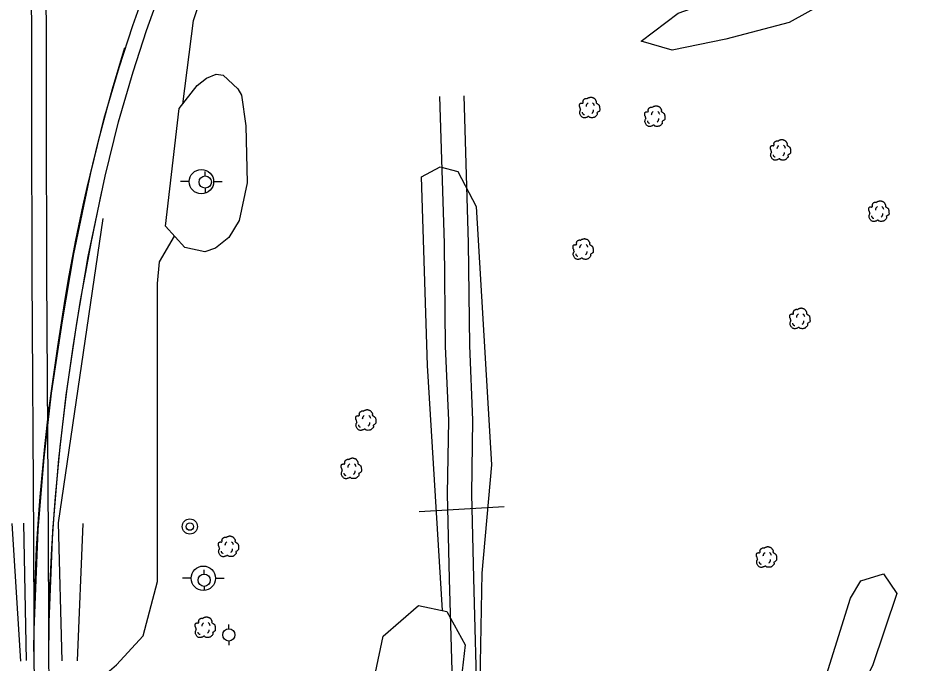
# Model space of a CAD drawing. Extents: x 2145380 to 2156929, y 139568 to 149130.
# Drawn here: x 2154015.9 to 2154310.1, y 143076.8 to 143288.1 of the extents above; entities that cross this region are included whole.
import ezdxf

# ---------------------------------------------------------------- set-up
doc = ezdxf.new("R2010")
doc.units = 0
for name, color, linetype in [('Default', 7, 'Continuous'), ('TOPO_Fence', 7, 'Continuous'), ('TOPO_Guardrail', 7, 'Continuous'), ('TOPO_Power Pole', 7, 'Continuous'), ('TOPO_RR Rail', 7, 'Continuous'), ('TOPO_San Manhole', 7, 'Continuous'), ('TOPO_Tele Pole', 7, 'Continuous'), ('TOPO_Toe Bank', 7, 'Continuous'), ('TOPO_Top Bank', 7, 'Continuous'), ('TOPO_Trail', 7, 'Continuous'), ('TOPO_Tree', 7, 'Continuous'), ('TOPO_Tree Line', 7, 'Continuous')]:
    doc.layers.add(name, color=color, linetype=linetype)

# ---------------------------------------------------------------- blocks, each defined once
blk = doc.blocks.new('POWPOL')
at = {"layer": 'TOPO_Power Pole'}
for p, q in [((0, 10.2), (0, 17.3)), ((0, -10.2), (0, -17.3))]:
    blk.add_line(p, q, dxfattribs=at)
blk.add_circle((0, 0), 10.2, dxfattribs=at)
blk = doc.blocks.new('TREE')
at = {"layer": 'TOPO_Tree'}
for points in [[(-14.1, -0.4), (-14.2, 0.5), (-14.4, 1.4), (-14.6, 2.3), (-14.8, 3.2), (-15.5, 4), (-15.7, 4.9), (-15.8, 5.6), (-15.7, 6.3), (-15.7, 7), (-15.6, 7.9), (-15.7, 8.8), (-15.1, 9.7), (-14.6, 10.4), (-13.8, 10.5), (-13, 10.7), (-12.2, 11), (-11.1, 10), (-10.4, 10.7), (-9.4, 11.7), (-10.3, 13.3), (-9.8, 14.4), (-9.6, 15.1), (-9.3, 15.9), (-8.8, 16.5), (-8.2, 17.3), (-7.5, 17.7), (-6.7, 18.1), (-6.1, 18.4), (-5.6, 18.6), (-5.1, 18.7), (-4.5, 18.7), (-4, 18.5), (-3.5, 18.1)], [(-3.5, 17.6), (-3.1, 18.3), (-2.6, 18.8), (-1.9, 19.2), (-1, 19.7), (-0.2, 20), (0.7, 20.2), (1.6, 20.5), (2.5, 20.8), (3.4, 20.8), (4.1, 20.7), (4.8, 20.5), (5.5, 20.2), (6.4, 19.9), (7.3, 19.7), (8.2, 19.2), (9.4, 18.4), (10, 17.2), (10.8, 16), (11.2, 15.3), (11.6, 14.6), (11.9, 13.9), (12.2, 13.1), (11.4, 12), (11.9, 11.2), (12, 11), (12.2, 10.9), (12.4, 10.7), (12.9, 10.4), (13.5, 10), (14, 9.7), (14.7, 9.2), (15.4, 8.7), (16.1, 8.1), (16.7, 7.5), (16.9, 6.7), (17.1, 6), (17.6, 4.4), (17.7, 2.8), (17.7, 1.2), (17.7, -0.2), (17.8, -2.2), (16.6, -3), (15.5, -3.8), (14.3, -4.6), (13.2, -5.3)], [(13.2, -5.3), (13.3, -5.8), (13.4, -6.3), (13.4, -6.7), (13.8, -8.5), (12.2, -10), (10.8, -11.5), (10, -12.3), (9.1, -12.8), (8.2, -13.1), (6, -13.8), (3.3, -13.6), (1.3, -13.1), (0.5, -12.9), (-0.1, -11.4), (-0.8, -11.5), (-2, -11.6), (-3.3, -12.8), (-4.5, -13.1), (-6.1, -13.5), (-7.8, -14), (-9.3, -13.6), (-11.4, -13.1), (-12.8, -11.4), (-14.1, -9.4), (-15.3, -7.3), (-15.6, -5.1), (-15.1, -3), (-14.9, -1.9), (-13.9, -0.8), (-13.5, 0.1)], [(-4.2, 5.1), (-4.5, 6.1), (-4.3, 7.2), (-3.8, 8.2), (-3.3, 9.3), (-2.7, 10.3), (-1.6, 11)], [(5.9, 11.2), (6.5, 10.7), (7, 10.2), (7.4, 9.5), (7.9, 8.6), (8.3, 7.6), (8.5, 6.6)], [(-11.4, -4.5), (-11.5, -5.4), (-11, -6.3), (-10.1, -7.2), (-9.3, -8), (-8.5, -8.3), (-7.7, -8.1)], [(4.8, -6.3), (5.7, -5.7), (6.3, -4.9), (6.8, -3.9), (7.4, -2.8), (7.6, -1.7), (7.5, -0.6)]]:
    blk.add_open_spline(points, degree=3, dxfattribs=at)
blk = doc.blocks.new('TELPOL')
at = {"layer": 'Default'}
for p, q in [((-10.16, 0), (-17.34, 0)), ((10.16, 0), (17.34, 0))]:
    blk.add_line(p, q, dxfattribs=at)
blk.add_circle((0, 0), 10.16, dxfattribs=at)
blk = doc.blocks.new('EXMHSS')
at = {"layer": 'Default'}
for radius in [6.3, 3.13]:
    blk.add_circle((0, 0), radius, dxfattribs=at)

msp = doc.modelspace()

# ---------------------------------------------------------------- linework, layer by layer
at = {"layer": 'TOPO_Fence'}
msp.add_line((2154175.26, 143128), (2154147.32, 143126.32), dxfattribs=at)
at = {"layer": 'TOPO_Guardrail'}
for points in [[(2154021.16, 143080.6), (2154021.35, 143095.63), (2154021.57, 143103.14), (2154022.06, 143114.39), (2154022.76, 143125.63), (2154023.19, 143131.24), (2154024.74, 143147.71), (2154025.99, 143158.67), (2154026.92, 143165.97), (2154028.97, 143180.54), (2154031.42, 143196.02), (2154032.75, 143203.74), (2154034.91, 143215.29), (2154037.29, 143226.79), (2154038.56, 143232.53), (2154042.29, 143247.92), (2154045.02, 143258.13), (2154046.93, 143264.91), (2154051, 143278.42)], [(2154026.11, 143080.5), (2154026.31, 143095.56), (2154026.54, 143103.08), (2154027.05, 143114.35), (2154027.76, 143125.6), (2154028.2, 143131.22), (2154029.76, 143147.67), (2154031.03, 143158.62), (2154031.96, 143165.9), (2154034.04, 143180.45), (2154036.48, 143195.57), (2154037.81, 143203.11), (2154039.93, 143214.4), (2154043.42, 143231.29)]]:
    msp.add_lwpolyline(points, dxfattribs=at)
at = {"layer": 'TOPO_RR Rail'}
for points in [[(2154024.77, 142414.79), (2154024.64, 142440.61), (2154024.42, 142488.25), (2154023.97, 142557.42), (2154023.46, 142655.84), (2154022.71, 142788.31), (2154021.79, 142928.26), (2154021.4, 143060.51), (2154021.1, 143117.67), (2154020.55, 143204.05), (2154020.5, 143256.09), (2154020.37, 143322.18), (2154019.76, 143425.57), (2154019.64, 143493.46), (2154019.09, 143522.51)], [(2154029.57, 142414.75), (2154029.44, 142440.63), (2154029.22, 142488.28), (2154028.77, 142557.45), (2154028.26, 142655.87), (2154027.51, 142788.34), (2154026.59, 142928.29), (2154026.2, 143060.53), (2154025.9, 143117.7), (2154025.35, 143204.07), (2154025.3, 143256.1), (2154025.17, 143322.2), (2154024.56, 143425.59), (2154024.44, 143493.51), (2154023.89, 143522.53)], [(2154021.26, 143087.7), (2154022.54, 143120.44), (2154024.58, 143144.06), (2154026.95, 143165.2), (2154030.52, 143188.92), (2154034.23, 143210.88), (2154039.86, 143237.37), (2154044.23, 143255.32), (2154049.06, 143271.94), (2154053.54, 143285.61), (2154059, 143300.99)], [(2154026.06, 143087.51), (2154027.33, 143120.14), (2154029.35, 143143.59), (2154031.71, 143164.57), (2154035.26, 143188.16), (2154038.94, 143209.98), (2154044.54, 143236.3), (2154048.87, 143254.08), (2154053.65, 143270.52), (2154058.08, 143284.06), (2154063.51, 143299.34)]]:
    msp.add_lwpolyline(points, dxfattribs=at)
at = {"layer": 'TOPO_Toe Bank'}
for points in [[(2154016.87, 143077.44), (2154014.07, 143122.54)], [(2154035.41, 143077.57), (2154037.29, 143122.49)]]:
    msp.add_lwpolyline(points, dxfattribs=at)
at = {"layer": 'TOPO_Top Bank'}
for points in [[(2154030.4, 143077.5), (2154029.27, 143122.7), (2154043.81, 143222.44)], [(2154018.76, 143077.61), (2154017.89, 143122.69)]]:
    msp.add_lwpolyline(points, dxfattribs=at)
at = {"layer": 'TOPO_Trail'}
for points in [[(2154158.57, 143059.2), (2154157.28, 143104.41), (2154156.65, 143132.26), (2154157.04, 143156.27), (2154155.96, 143180.64), (2154155.63, 143214.26), (2154154.13, 143262.4)], [(2154166.53, 143059.43), (2154165.24, 143104.61), (2154164.61, 143132.29), (2154165, 143156.38), (2154163.92, 143180.86), (2154163.58, 143214.43), (2154162.09, 143262.65)]]:
    msp.add_lwpolyline(points, dxfattribs=at)
at = {"layer": 'TOPO_Tree'}
for points in [[(2154069.92, 143259.93), (2154073.45, 143287.33), (2154080.5, 143308.91), (2154087.53, 143324.56), (2154118.24, 143386.2), (2154166.1, 143454.15), (2154175.06, 143459.5), (2154192.32, 143478.15), (2154199.34, 143487.28), (2154237.34, 143523.74)], [(2154155.01, 143094.02), (2154150.12, 143174.28), (2154148.09, 143236.07), (2154154.23, 143239.39), (2154160.04, 143237.84), (2154166.02, 143226.31), (2154171.08, 143141.79), (2154167.86, 143106.27), (2154167.27, 143070.93), (2154172.31, 143048.52), (2154174.57, 143041.84), (2154179.41, 143035.41), (2154184.14, 143032.25), (2154188.97, 143030.23), (2154196.21, 143029.02), (2154229.43, 143029.92), (2154314.82, 143031.58)], [(2154036.49, 143048.29), (2154037.73, 143066.16), (2154041.3, 143070.36), (2154048.26, 143076.25), (2154056.98, 143085.77), (2154061.68, 143103.5), (2154061.66, 143201.14), (2154062.28, 143208.24), (2154067.18, 143216.69)]]:
    msp.add_lwpolyline(points, dxfattribs=at)
at = {"layer": 'TOPO_Tree Line'}
for points in [[(2154300.35, 143318.98), (2154295.86, 143312.67), (2154284.95, 143295.8), (2154268.57, 143286.68), (2154247.79, 143281.17), (2154230.29, 143277.56), (2154220.11, 143280.54), (2154232.17, 143289.67), (2154247.84, 143295.2), (2154259.45, 143302.16), (2154275.9, 143313.64), (2154283.13, 143318.55), (2154290.03, 143321.44), (2154300.33, 143318.96)], [(2154088.01, 143264.88), (2154089.21, 143262.8), (2154090.54, 143252.73), (2154091.05, 143234.15), (2154088.39, 143221.79), (2154085.04, 143216.21), (2154080.66, 143212.74), (2154077.18, 143211.48), (2154070.57, 143212.88), (2154064.3, 143219.93), (2154068.73, 143258.41), (2154074.67, 143266.01), (2154077.73, 143268.35), (2154080.91, 143269.74), (2154083.15, 143269.43), (2154088.01, 143264.88)], [(2154277.76, 143063.91), (2154278.62, 143065.97), (2154288.68, 143098.07), (2154292.03, 143103.74), (2154299.52, 143106.1), (2154303.89, 143099.66), (2154295.89, 143075.94), (2154290.35, 143065.47), (2154284.52, 143060.09), (2154277.76, 143063.91)], [(2154142.15, 143060.3), (2154136.94, 143063.52), (2154133.11, 143073.68), (2154135.56, 143085.65), (2154147.13, 143095.71), (2154156.48, 143093.7), (2154162.45, 143082.76), (2154160.81, 143068.58), (2154154.58, 143060.7), (2154142.15, 143060.3)]]:
    msp.add_lwpolyline(points, dxfattribs=at)

# ---------------------------------------------------------------- block references
at = {"layer": 'TOPO_Power Pole', "xscale": 0.19685000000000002, "yscale": 0.19685000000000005}
for p in [(2154077.31, 143234.38), (2154076.94, 143103.95), (2154085.01, 143086.05)]:
    msp.add_blockref('POWPOL', p, dxfattribs=at)
at = {"layer": 'TOPO_San Manhole', "xscale": 0.39370000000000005, "yscale": 0.3937000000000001}
msp.add_blockref('EXMHSS', (2154072.24, 143121.53), dxfattribs=at)
at = {"layer": 'TOPO_Tele Pole', "xscale": 0.39370000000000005, "yscale": 0.3937000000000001}
for p in [(2154076.05, 143234.5), (2154076.67, 143104.59)]:
    msp.add_blockref('TELPOL', p, dxfattribs=at)
at = {"layer": 'TOPO_Tree', "xscale": 0.19685000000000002, "yscale": 0.19685000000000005}
for p in [(2154203.02, 143258.11), (2154224.38, 143255.27), (2154265.56, 143244.22), (2154297.8, 143224.15), (2154200.89, 143211.74), (2154271.92, 143189.03), (2154129.72, 143155.74), (2154124.95, 143139.91), (2154084.73, 143114.37), (2154260.98, 143110.87), (2154077.11, 143087.87)]:
    msp.add_blockref('TREE', p, dxfattribs=at)

doc.saveas('drawing.dxf')
